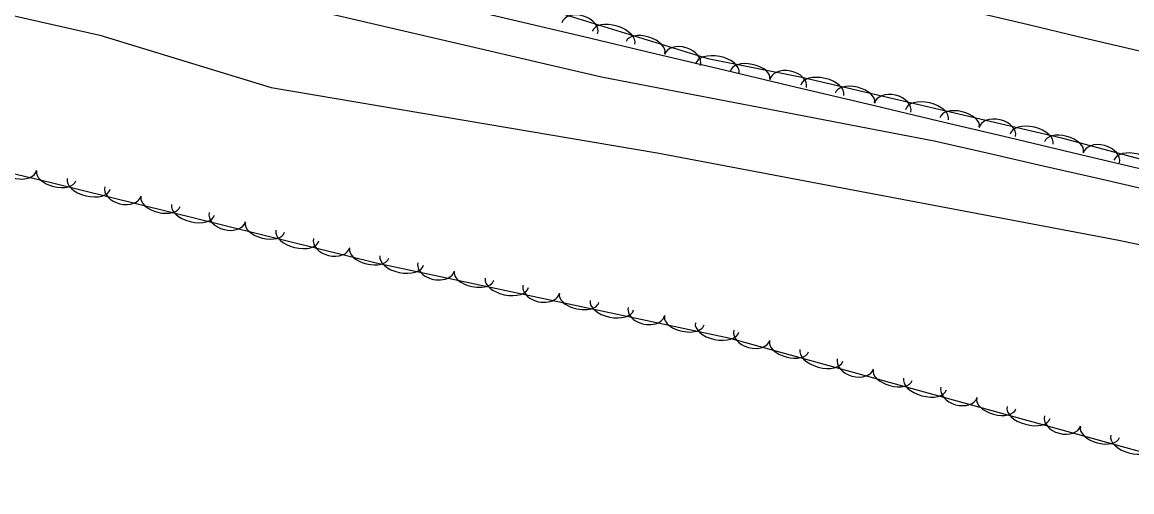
# Model space of a CAD drawing. Extents: x 1441650 to 1491889, y 345904 to 358319.
# Drawn here: x 1462458.7 to 1462752.2, y 350353.3 to 350477.3 of the extents above; entities that cross this region are included whole.
import ezdxf

# ---------------------------------------------------------------- set-up
doc = ezdxf.new("R2010")
doc.units = 0
for name, color, linetype in [('S_DITCHLINE', 7, 'Continuous'), ('S_SHOULDER', 7, 'Continuous'), ('S_STREAM', 7, 'Continuous'), ('S_TREE', 7, 'Continuous')]:
    doc.layers.add(name, color=color, linetype=linetype)

msp = doc.modelspace()

# ---------------------------------------------------------------- linework, layer by layer
at = {"layer": 'S_DITCHLINE'}
msp.add_lwpolyline([(1462445.65, 350503.05), (1462459.04, 350499.15), (1462472.44, 350495.26), (1462489.87, 350491.22), (1462507.31, 350487.17), (1462524.74, 350483.13), (1462542.18, 350479.09), (1462559.61, 350475.04), (1462577.05, 350471), (1462594.48, 350466.96), (1462611.92, 350462.91), (1462633.9, 350458.69), (1462655.89, 350454.48), (1462677.88, 350450.26), (1462699.86, 350446.04), (1462714.31, 350442.73), (1462728.75, 350439.43), (1462743.19, 350436.12), (1462757.63, 350432.81)], dxfattribs=at)
at = {"layer": 'S_SHOULDER'}
msp.add_lwpolyline([(1462444.11, 350544.61), (1462459.84, 350540.82), (1462475.56, 350537.03), (1462491.29, 350533.23), (1462511.91, 350528.3), (1462532.53, 350523.38), (1462549.32, 350519.36), (1462566.1, 350515.34), (1462582.89, 350511.32), (1462599.67, 350507.3), (1462613.97, 350503.8), (1462628.27, 350500.3), (1462642.58, 350496.79), (1462656.88, 350493.29), (1462670.57, 350489.92), (1462684.27, 350486.56), (1462697.97, 350483.19), (1462711.67, 350479.82), (1462724.85, 350476.71), (1462738.03, 350473.6), (1462751.22, 350470.49), (1462764.4, 350467.37)], dxfattribs=at)
at = {"layer": 'S_STREAM'}
msp.add_lwpolyline([(1461761.18, 350613.11), (1461854.43, 350590.1), (1461871.61, 350589.48), (1461928.27, 350575.53), (1461962.5, 350567.25), (1462013.59, 350553.52), (1462054.78, 350554.57), (1462066.93, 350558.78), (1462091.1, 350560.16), (1462150.98, 350548.54), (1462206.96, 350527.64), (1462255.72, 350523.58), (1462297.73, 350515.06), (1462330.99, 350512.55), (1462365.67, 350501.81), (1462404.66, 350490.83), (1462479.26, 350473.9), (1462524.58, 350460.08), (1462626.68, 350442.79), (1462748.76, 350419.73), (1462807.29, 350407.46)], dxfattribs=at)
at = {"layer": 'S_TREE'}
for points in [[(1462792.83, 350353.26), (1462645.93, 350393.79), (1462552.33, 350413.65), (1462466.33, 350434.9), (1462297.33, 350474.95), (1462225.74, 350492.4), (1462150.96, 350509.65), (1462107.87, 350520.68), (1462062.5, 350543.09), (1462049.06, 350562.47), (1462052.99, 350583.29), (1462082.26, 350594.35), (1462173.41, 350577.67), (1462256.79, 350560.77), (1462346.7, 350542.54), (1462428.11, 350522.2), (1462511.58, 350502.88), (1462594.21, 350481.87), (1462640.08, 350467.79), (1462664.94, 350462.79), (1462733.55, 350446.76), (1462793.42, 350430.73), (1462867, 350414.64)], [(1462454.51, 350510.79), (1462470.04, 350506.89), (1462485.57, 350503), (1462501.1, 350499.1), (1462516.63, 350495.21), (1462532.16, 350491.31), (1462550.92, 350486.87), (1462569.69, 350482.42), (1462588.45, 350477.98), (1462607.22, 350473.53), (1462625.98, 350469.08), (1462644.75, 350464.64), (1462663.51, 350460.19), (1462682.28, 350455.75), (1462701.04, 350451.3), (1462719.81, 350446.86), (1462738.58, 350442.41), (1462757.34, 350437.96)], [(1462454.51, 350510.79), (1462470.04, 350506.89), (1462485.57, 350503), (1462501.1, 350499.1), (1462516.63, 350495.21), (1462532.16, 350491.31), (1462550.92, 350486.87), (1462569.69, 350482.42), (1462588.45, 350477.98), (1462607.22, 350473.53), (1462625.98, 350469.08), (1462644.75, 350464.64), (1462663.51, 350460.19), (1462682.28, 350455.75), (1462701.04, 350451.3), (1462719.81, 350446.86), (1462738.58, 350442.41), (1462757.34, 350437.96)]]:
    msp.add_lwpolyline(points, dxfattribs=at)
for centre, major_axis, ratio, start_param, end_param in [((1462606.16, 350475.71), (-4.74, 1.45), 0.685193, 3.141593, 6.283185), ((1462615.09, 350473.24), (-5.61, 1.72), 0.549985, 3.141593, 6.283185), ((1462623.56, 350470.64), (-5.11, 1.57), 0.540607, 3.141593, 6.283185), ((1462633.34, 350467.36), (-4.74, 1.45), 0.685193, 3.141593, 6.283185), ((1462642.54, 350465.13), (-5.75, 1.16), 0.549986, 3.141593, 6.283185), ((1462651.23, 350463.38), (-5.24, 1.05), 0.540607, 3.141593, 6.283185), ((1462661.28, 350461.1), (-4.86, 0.98), 0.685194, 3.141593, 6.283185), ((1462670.31, 350459.36), (-5.71, 1.34), 0.549985, 3.141593, 6.283185), ((1462678.94, 350457.34), (-5.21, 1.22), 0.540607, 3.141593, 6.283185), ((1462688.91, 350454.75), (-4.83, 1.13), 0.685193, 3.141593, 6.283185), ((1462697.99, 350452.89), (-5.71, 1.34), 0.549985, 3.141593, 6.283185), ((1462706.62, 350450.88), (-5.21, 1.22), 0.540607, 3.141593, 6.283185), ((1462716.6, 350448.28), (-4.83, 1.13), 0.685193, 3.141593, 6.283185), ((1462725.67, 350446.43), (-5.71, 1.34), 0.549985, 3.141593, 6.283185), ((1462734.23, 350444.39), (-5.16, 1.38), 0.540607, 3.141593, 6.283185), ((1462744.11, 350441.47), (-4.79, 1.28), 0.685193, 3.141593, 6.283185), ((1462753.12, 350439.33), (-5.67, 1.52), 0.549985, 3.141593, 6.283185), ((1462457.7, 350439.39), (4.82, -1.14), 0.685193, 3.141593, 6.283185), ((1462467.68, 350436.75), (5.19, -1.28), 0.540607, 3.141593, 6.283185), ((1462476.29, 350434.62), (5.7, -1.41), 0.549985, 3.141593, 6.283185), ((1462485.34, 350432.66), (4.81, -1.19), 0.685193, 3.141593, 6.283185), ((1462495.28, 350429.93), (5.19, -1.28), 0.540607, 3.141593, 6.283185), ((1462503.89, 350427.8), (5.7, -1.41), 0.549985, 3.141593, 6.283185), ((1462512.94, 350425.84), (4.81, -1.19), 0.685193, 3.141593, 6.283185), ((1462522.88, 350423.11), (5.19, -1.28), 0.540607, 3.141593, 6.283185), ((1462531.49, 350420.98), (5.7, -1.41), 0.549985, 3.141593, 6.283185), ((1462540.54, 350419.01), (4.81, -1.19), 0.685193, 3.141593, 6.283185), ((1462550.47, 350416.29), (5.19, -1.28), 0.540607, 3.141593, 6.283185), ((1462559.06, 350414.39), (5.74, -1.22), 0.549987, 3.141564, 6.283156), ((1462568.17, 350412.72), (4.85, -1.03), 0.685195, 3.141545, 6.283138), ((1462578.2, 350410.33), (5.23, -1.11), 0.540608, 3.141564, 6.283157), ((1462586.87, 350408.49), (5.74, -1.22), 0.549987, 3.141564, 6.283156), ((1462595.98, 350406.82), (4.85, -1.03), 0.685195, 3.141545, 6.283138), ((1462606, 350404.43), (5.23, -1.11), 0.540608, 3.141564, 6.283157), ((1462614.68, 350402.58), (5.74, -1.22), 0.549987, 3.141564, 6.283156), ((1462623.79, 350400.92), (4.85, -1.03), 0.685195, 3.141545, 6.283138), ((1462633.81, 350398.52), (5.23, -1.11), 0.540608, 3.141564, 6.283157), ((1462642.49, 350396.68), (5.74, -1.22), 0.549987, 3.141564, 6.283156), ((1462651.66, 350394.67), (4.78, -1.32), 0.685193, 3.141593, 6.283185), ((1462661.52, 350391.68), (5.15, -1.42), 0.540607, 3.141593, 6.283185), ((1462670.07, 350389.33), (5.66, -1.56), 0.549985, 3.141593, 6.283185), ((1462679.07, 350387.11), (4.78, -1.32), 0.685193, 3.141593, 6.283185), ((1462688.93, 350384.12), (5.15, -1.42), 0.540607, 3.141593, 6.283185), ((1462697.48, 350381.76), (5.66, -1.56), 0.549985, 3.141593, 6.283185), ((1462706.47, 350379.55), (4.78, -1.32), 0.685193, 3.141593, 6.283185), ((1462716.33, 350376.56), (5.15, -1.42), 0.540607, 3.141593, 6.283185), ((1462724.88, 350374.2), (5.66, -1.56), 0.549985, 3.141593, 6.283185), ((1462733.87, 350371.99), (4.78, -1.32), 0.685193, 3.141593, 6.283185), ((1462743.74, 350369), (5.15, -1.42), 0.540607, 3.141593, 6.283185), ((1462752.28, 350366.64), (5.66, -1.56), 0.549985, 3.141593, 6.283185)]:
    msp.add_ellipse(centre, major_axis=major_axis, ratio=ratio, start_param=start_param, end_param=end_param, dxfattribs=at)

doc.saveas('drawing.dxf')
